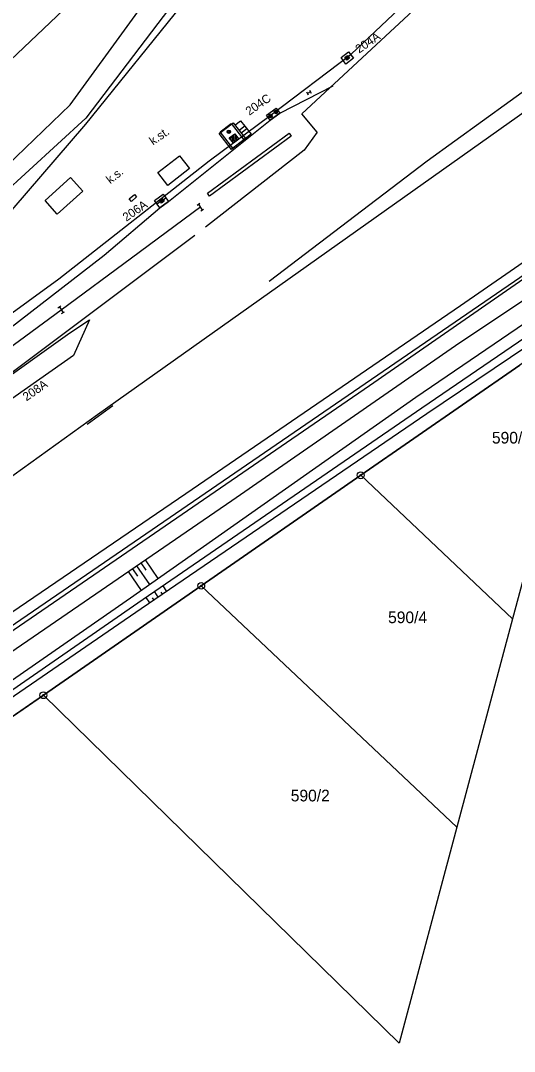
# Model space of a CAD drawing. Extents: x -469926 to -462499, y -1098642 to -1092733.
# Drawn here: x -467774.2 to -467702.3, y -1097152.6 to -1097002.4 of the extents above; entities that cross this region are included whole.
import ezdxf

# ---------------------------------------------------------------- set-up
doc = ezdxf.new("R2010")
doc.units = 0
for name, color, linetype in [('Vrstva 1', 7, 'Continuous'), ('Vrstva 10', 7, 'Continuous'), ('Vrstva 11', 7, 'Continuous'), ('Vrstva 12', 7, 'Continuous'), ('Vrstva 13', 7, 'Continuous'), ('Vrstva 18', 7, 'Continuous'), ('Vrstva 20', 7, 'Continuous'), ('Vrstva 24', 7, 'Continuous'), ('Vrstva 38', 7, 'Continuous'), ('Vrstva 42', 7, 'Continuous'), ('Vrstva 44', 7, 'Continuous'), ('Vrstva 46', 7, 'Continuous'), ('Vrstva 48', 7, 'Continuous'), ('Vrstva 50', 7, 'Continuous'), ('Vrstva 51', 7, 'Continuous'), ('Vrstva 52', 7, 'Continuous'), ('Vrstva 58', 7, 'Continuous'), ('Vrstva 6', 7, 'Continuous'), ('Vrstva 62', 7, 'Continuous'), ('Vrstva 7', 7, 'Continuous'), ('Vrstva 8', 7, 'Continuous'), ('Vrstva 9', 7, 'Continuous')]:
    doc.layers.add(name, color=color, linetype=linetype)

msp = doc.modelspace()

# ---------------------------------------------------------------- linework, layer by layer
at = {"layer": 'Vrstva 1'}
for p, q in [((-467724.66, -1097068.66), (-467701.48, -1097052.6)), ((-467694.41, -1097059.22), (-467702.53, -1097089.6)), ((-467747.92, -1097084.78), (-467724.66, -1097068.66)), ((-467724.66, -1097068.66), (-467702.53, -1097089.6)), ((-467770.93, -1097100.72), (-467747.92, -1097084.78)), ((-467747.92, -1097084.78), (-467710.65, -1097119.98)), ((-467702.53, -1097089.6), (-467710.65, -1097119.98)), ((-467793.76, -1097116.47), (-467770.93, -1097100.72)), ((-467719.06, -1097151.43), (-467770.93, -1097100.72)), ((-467710.65, -1097119.98), (-467719.06, -1097151.43))]:
    msp.add_line(p, q, dxfattribs=at)
msp.add_lwpolyline([(-467898.21, -1097138.03), (-467875.88, -1097122.7), (-467861.69, -1097112.83), (-467848.71, -1097103.57), (-467831.16, -1097090.7), (-467812.77, -1097077.18), (-467810.6, -1097075.59), (-467805.15, -1097071.58), (-467794.48, -1097063.73), (-467790.34, -1097060.72), (-467784.03, -1097056.09), (-467776.97, -1097050.9), (-467768.32, -1097044.54), (-467758.07, -1097036.98), (-467747.98, -1097029.51)], dxfattribs=at)
at = {"layer": 'Vrstva 10'}
msp.add_lwpolyline([(-467598.73, -1096982.29), (-467649.9, -1097017.76), (-467674.64, -1097034.59), (-467690.63, -1097045.08), (-467701.48, -1097052.6), (-467724.66, -1097068.66), (-467747.92, -1097084.78), (-467770.93, -1097100.72), (-467793.76, -1097116.47), (-467815.79, -1097131.29), (-467870.41, -1097169.38), (-467873.68, -1097171.54), (-467876.44, -1097173.68), (-467891.79, -1097184.36), (-467920.81, -1097204.53), (-467935.93, -1097215.1), (-467938.26, -1097219.13)], dxfattribs=at)
at = {"layer": 'Vrstva 11'}
for p, q in [((-467726.86, -1097007.96), (-467726.81, -1097007.63)), ((-467726.7, -1097008.18), (-467726.59, -1097007.48)), ((-467726.49, -1097008.02), (-467726.43, -1097007.69)), ((-467737.26, -1097015.8), (-467736.94, -1097015.48)), ((-467737.13, -1097015.94), (-467736.8, -1097015.61)), ((-467738.04, -1097016.39), (-467737.72, -1097016.06)), ((-467737.91, -1097016.52), (-467737.59, -1097016.2)), ((-467753.89, -1097028.78), (-467753.84, -1097028.46)), ((-467753.73, -1097029), (-467753.62, -1097028.3)), ((-467753.52, -1097028.84), (-467753.46, -1097028.51))]:
    msp.add_line(p, q, dxfattribs=at)
for points in [[(-467726.99, -1097007.77), (-467726.59, -1097007.48), (-467726.3, -1097007.89), (-467726.7, -1097008.18)], [(-467754.73, -1097028.61), (-467753.48, -1097027.69), (-467752.68, -1097028.75), (-467753.95, -1097029.68)], [(-467754.02, -1097028.59), (-467753.62, -1097028.3), (-467753.33, -1097028.71), (-467753.73, -1097029)]]:
    msp.add_lwpolyline(points, close=True, dxfattribs=at)
for points in [[(-467726.99, -1097007.77), (-467726.59, -1097007.48), (-467726.3, -1097007.89), (-467726.7, -1097008.18), (-467726.99, -1097007.77)], [(-467754.02, -1097028.59), (-467753.62, -1097028.3), (-467753.33, -1097028.71), (-467753.73, -1097029), (-467754.02, -1097028.59)]]:
    msp.add_lwpolyline(points, dxfattribs=at)
for centre in [(-467737.03, -1097015.71), (-467737.81, -1097016.3)]:
    msp.add_circle(centre, 0.25, dxfattribs=at)
at = {"layer": 'Vrstva 12'}
for p, q in [((-467732.55, -1097012.79), (-467732.32, -1097013.23)), ((-467731.99, -1097012.77), (-467732.43, -1097013.01)), ((-467732.21, -1097012.89), (-467732.21, -1097012.89)), ((-467732.11, -1097012.55), (-467731.88, -1097012.99)), ((-467753.88, -1097028.79), (-467754.29, -1097029.08)), ((-467753.88, -1097028.79), (-467753.82, -1097028.45)), ((-467753.72, -1097028.99), (-467753.61, -1097028.31)), ((-467753.51, -1097028.83), (-467753.46, -1097028.52)), ((-467753.48, -1097028.51), (-467753.07, -1097028.21))]:
    msp.add_line(p, q, dxfattribs=at)
for points in [[(-467727.53, -1097007.79), (-467726.46, -1097006.96), (-467725.73, -1097007.89), (-467726.81, -1097008.75)], [(-467738.38, -1097016.18), (-467736.98, -1097015.17), (-467736.46, -1097015.89), (-467737.85, -1097016.91)], [(-467754.02, -1097028.59), (-467753.62, -1097028.3), (-467753.33, -1097028.71), (-467753.73, -1097029)]]:
    msp.add_lwpolyline(points, close=True, dxfattribs=at)
msp.add_lwpolyline([(-467754.02, -1097028.59), (-467753.62, -1097028.3), (-467753.33, -1097028.71), (-467753.73, -1097029), (-467754.02, -1097028.59)], dxfattribs=at)
at = {"layer": 'Vrstva 13'}
for points in [[(-467802.85, -1097045.05), (-467778.86, -1097026.06), (-467767.03, -1097014.66), (-467748.46, -1096989.12), (-467732.01, -1096971.77), (-467726.04, -1096964.85), (-467718.83, -1096952.49), (-467714.51, -1096946.05), (-467710.83, -1096942.96), (-467706.56, -1096941.13)], [(-467706.05, -1096944.75), (-467708.26, -1096945.83), (-467712.22, -1096948.85), (-467715.78, -1096954.14), (-467723.27, -1096967.26), (-467729.44, -1096973.81), (-467745.61, -1096991.4), (-467764.75, -1097016.61), (-467777.11, -1097027.98), (-467791.89, -1097040.16), (-467791.22, -1097041.16)], [(-467900, -1097180.6), (-467897.17, -1097176.71), (-467889.34, -1097169.18), (-467875.61, -1097159.42), (-467858.94, -1097148.38), (-467843.47, -1097138.96), (-467822.08, -1097123.44), (-467793.53, -1097103.7), (-467762.79, -1097082.62), (-467723.39, -1097055.6), (-467688.2, -1097031.21), (-467649.59, -1097004.79), (-467608.42, -1096976.41)]]:
    msp.add_lwpolyline(points, dxfattribs=at)
at = {"layer": 'Vrstva 18'}
for p, q in [((-467745.14, -1097018.61), (-467743.56, -1097017.39)), ((-467743.56, -1097017.39), (-467741.72, -1097019.76)), ((-467743.3, -1097020.98), (-467745.14, -1097018.61)), ((-467743.97, -1097018.36), (-467744.02, -1097018.8)), ((-467743.77, -1097018.38), (-467743.83, -1097018.83)), ((-467743.82, -1097019.49), (-467743.03, -1097018.88)), ((-467743.14, -1097018.96), (-467743.29, -1097020.18)), ((-467742.94, -1097019), (-467743.09, -1097020.19)), ((-467743.03, -1097018.88), (-467742.42, -1097019.67)), ((-467743.21, -1097020.28), (-467743.82, -1097019.49)), ((-467743.58, -1097019.3), (-467743.64, -1097019.73)), ((-467743.36, -1097019.13), (-467743.46, -1097019.96)), ((-467741.72, -1097019.76), (-467743.3, -1097020.98)), ((-467742.42, -1097019.67), (-467743.21, -1097020.28)), ((-467742.77, -1097019.22), (-467742.86, -1097020.02)), ((-467742.59, -1097019.45), (-467742.64, -1097019.84)), ((-467748.52, -1097029.29), (-467748.1, -1097029.02)), ((-467748.31, -1097029.16), (-467747.77, -1097030)), ((-467747.98, -1097030.13), (-467747.56, -1097029.86)), ((-467768.8, -1097044.26), (-467768.38, -1097043.99)), ((-467768.59, -1097044.12), (-467768.06, -1097044.97)), ((-467768.27, -1097045.1), (-467767.85, -1097044.83))]:
    msp.add_line(p, q, dxfattribs=at)
msp.add_lwpolyline([(-467742.42, -1097019.67), (-467743.21, -1097020.28), (-467743.82, -1097019.49), (-467743.03, -1097018.88)], close=True, dxfattribs=at)
msp.add_circle((-467743.89, -1097018.59), 0.25, dxfattribs=at)
msp.add_circle((-467743.89, -1097018.59), 0.25, dxfattribs=at)
at = {"layer": 'Vrstva 20'}
msp.add_lwpolyline([(-467898.53, -1097177.25), (-467898.92, -1097172.7), (-467750.16, -1097071.31), (-467710.1, -1097043.92), (-467659.44, -1097008.91), (-467601.25, -1096969.18), (-467576.17, -1096956.63), (-467559.87, -1096944.52), (-467546.18, -1096931.64), (-467506.1, -1096903.82), (-467451.19, -1096865.6), (-467389.34, -1096822.85), (-467331.14, -1096782.86), (-467269.83, -1096740.82), (-467245.75, -1096727.72), (-467237.39, -1096726.88), (-467228.65, -1096727.98), (-467203.72, -1096744.02), (-467183.73, -1096749.88), (-467175.02, -1096748.65), (-467161.6, -1096742.85), (-467144.51, -1096733.78)], dxfattribs=at)
at = {"layer": 'Vrstva 24'}
for centre, radius in [((-467724.66, -1097068.66), 0.5), ((-467724.66, -1097068.66), 0.1), ((-467747.92, -1097084.78), 0.5), ((-467747.92, -1097084.78), 0.1), ((-467770.93, -1097100.72), 0.5), ((-467770.93, -1097100.72), 0.1)]:
    msp.add_circle(centre, radius, dxfattribs=at)
at = {"layer": 'Vrstva 38'}
msp.add_lwpolyline([(-467746.99, -1097027.56), (-467735.1, -1097018.81), (-467734.81, -1097019.22), (-467746.69, -1097027.96)], close=True, dxfattribs=at)
at = {"layer": 'Vrstva 42'}
for p, q in [((-467729.46, -1096973.78), (-467764.79, -1097017.49)), ((-467764.79, -1097017.49), (-467795.77, -1097053.48))]:
    msp.add_line(p, q, dxfattribs=at)
at = {"layer": 'Vrstva 44'}
for p, q in [((-467705.49, -1096990.19), (-467733.24, -1097015.96)), ((-467731.02, -1097018.67), (-467733.24, -1097015.96)), ((-467731.02, -1097018.67), (-467732.92, -1097021.28)), ((-467732.92, -1097021.28), (-467747.28, -1097032.5)), ((-467813.71, -1097116.75), (-467689.92, -1097031.93)), ((-467785, -1097060.75), (-467748.87, -1097033.69)), ((-467764.53, -1097061.2), (-467760.78, -1097058.48))]:
    msp.add_line(p, q, dxfattribs=at)
at = {"layer": 'Vrstva 46'}
for p, q in [((-467763.03, -1097059.8), (-467659.81, -1096986.55)), ((-467791.77, -1097080.48), (-467763.03, -1097059.8))]:
    msp.add_line(p, q, dxfattribs=at)
at = {"layer": 'Vrstva 48'}
for points in [[(-467757.34, -1097081.85), (-467755.46, -1097084.58)], [(-467756.72, -1097081.43), (-467755.97, -1097082.52)], [(-467756.1, -1097081.01), (-467754.24, -1097083.72)], [(-467758.57, -1097082.7), (-467756.69, -1097085.45)], [(-467757.95, -1097082.28), (-467757.2, -1097083.37)], [(-467752.93, -1097085.59), (-467753.47, -1097084.8)], [(-467755.41, -1097087.28), (-467755.94, -1097086.5)], [(-467754.79, -1097086.86), (-467755, -1097086.55)], [(-467754.17, -1097086.44), (-467754.7, -1097085.65)], [(-467753.55, -1097086.01), (-467753.76, -1097085.7)]]:
    msp.add_lwpolyline(points, dxfattribs=at)
at = {"layer": 'Vrstva 51'}
for p, q in [((-467726.06, -1097007.27), (-467704.11, -1096986.5)), ((-467714.99, -1097022.85), (-467689.29, -1097004.23)), ((-467737.84, -1097016.22), (-467726.06, -1097007.27)), ((-467746.77, -1097022.85), (-467737.84, -1097016.22)), ((-467768.67, -1097040.05), (-467746.77, -1097022.85)), ((-467738.02, -1097040.39), (-467714.99, -1097022.85)), ((-467802.9, -1097064.86), (-467768.67, -1097040.05))]:
    msp.add_line(p, q, dxfattribs=at)
at = {"layer": 'Vrstva 52'}
msp.add_line((-467850.81, -1097079.37), (-467762.55, -1096995.65), dxfattribs=at)
at = {"layer": 'Vrstva 58'}
msp.add_lwpolyline([(-467898.53, -1097177.25), (-467898.92, -1097172.7), (-467750.16, -1097071.31), (-467710.1, -1097043.92), (-467659.44, -1097008.91), (-467601.25, -1096969.18), (-467576.17, -1096956.63), (-467559.87, -1096944.52), (-467546.18, -1096931.64), (-467506.1, -1096903.82), (-467451.19, -1096865.6), (-467389.34, -1096822.85), (-467331.14, -1096782.86), (-467269.83, -1096740.82), (-467245.75, -1096727.72), (-467237.39, -1096726.88), (-467228.65, -1096727.98), (-467203.72, -1096744.02)], dxfattribs=at)
at = {"layer": 'Vrstva 6'}
for p, q in [((-467743, -1097017.61), (-467742.19, -1097016.99)), ((-467742.19, -1097016.99), (-467741.57, -1097017.77)), ((-467741.58, -1097017.76), (-467742.39, -1097018.39)), ((-467741.27, -1097018.16), (-467742.07, -1097018.78)), ((-467740.96, -1097018.55), (-467741.76, -1097019.18)), ((-467741.57, -1097017.77), (-467740.64, -1097018.94)), ((-467740.64, -1097018.94), (-467741.45, -1097019.56))]:
    msp.add_line(p, q, dxfattribs=at)
for points in [[(-467745.31, -1097018.86), (-467743.27, -1097017.27), (-467741.45, -1097019.56), (-467743.49, -1097021.16)], [(-467754.22, -1097024.54), (-467751.06, -1097022.09), (-467749.62, -1097023.97), (-467752.77, -1097026.42)], [(-467770.66, -1097028.6), (-467766.96, -1097025.27), (-467765.18, -1097027.27), (-467768.92, -1097030.59)]]:
    msp.add_lwpolyline(points, close=True, dxfattribs=at)
at = {"layer": 'Vrstva 62'}
for points in [[(-467900, -1097189.6), (-467894.24, -1097182.87), (-467882.83, -1097172.91), (-467869.21, -1097162.52), (-467845.95, -1097146.5), (-467804.95, -1097118.93), (-467758.24, -1097086.54), (-467716.62, -1097057.29), (-467681.46, -1097033.32), (-467638.85, -1097003.12), (-467602.19, -1096978.67)], [(-467601.24, -1096980.54), (-467636.68, -1097004.58), (-467680.68, -1097034.92), (-467715.73, -1097058.9), (-467757.14, -1097087.33), (-467804.1, -1097119.81), (-467845.84, -1097148.27), (-467871.48, -1097165.62), (-467881.85, -1097173.64), (-467885.08, -1097176.19), (-467892.71, -1097183.28), (-467900, -1097191.69)], [(-467599.91, -1096981.34), (-467635.57, -1097005.53), (-467680.79, -1097036.66), (-467715.02, -1097059.71), (-467756.65, -1097088.13), (-467804.06, -1097120.62), (-467845.86, -1097149.5), (-467873.73, -1097168.23), (-467884.8, -1097176.9), (-467891.81, -1097183.48), (-467900, -1097194.03)], [(-467900, -1097186), (-467891.99, -1097177.18), (-467881.68, -1097168.02), (-467865.48, -1097155.8), (-467846.47, -1097143.77), (-467829.81, -1097132.13), (-467789.04, -1097103.58), (-467743.45, -1097072.34), (-467710.23, -1097049.32), (-467679.52, -1097028.9), (-467647.36, -1097006.29), (-467617.98, -1096985.44)], [(-467816.18, -1097075.98), (-467789.82, -1097057.3), (-467778.61, -1097049.41), (-467777.62, -1097048.57), (-467762.06, -1097036.58), (-467753.95, -1097029.68), (-467752.68, -1097028.75), (-467737.85, -1097016.91), (-467736.46, -1097015.89), (-467728.66, -1097011.88)]]:
    msp.add_lwpolyline(points, dxfattribs=at)
msp.add_lwpolyline([(-467840.04, -1097102.41), (-467817.9, -1097084.77), (-467797.57, -1097069.94), (-467789.42, -1097064.1), (-467778.89, -1097056.32), (-467767.07, -1097047.91), (-467764.2, -1097045.99), (-467766.55, -1097051.2), (-467787.68, -1097066.02), (-467795.79, -1097072.45), (-467810.55, -1097083.05), (-467816.17, -1097086.88)], close=True, dxfattribs=at)
at = {"layer": 'Vrstva 8'}
msp.add_line((-467757.72, -1097028.43), (-467757.72, -1097028.43), dxfattribs=at)
msp.add_lwpolyline([(-467758.1, -1097028.75), (-467758.42, -1097028.36), (-467757.66, -1097027.72), (-467757.34, -1097028.1), (-467758.1, -1097028.75)], dxfattribs=at)

# ---------------------------------------------------------------- texts
at = {"layer": 'Vrstva 11'}
for s, p in [('204A', (-467724.9, -1097007.21)), ('204C', (-467740.91, -1097016.27)), ('206A', (-467758.84, -1097031.72)), ('208A', (-467773.39, -1097057.9))]:
    msp.add_text(s, height=1.25, rotation=34.5693, dxfattribs=at).set_placement(p)
at = {"layer": 'Vrstva 50'}
for s, p in [('590/1', (-467705.53, -1097064.04)), ('590/4', (-467720.67, -1097090.22)), ('590/2', (-467734.86, -1097116.2))]:
    msp.add_text(s, height=1.7, dxfattribs=at).set_placement(p)
at = {"layer": 'Vrstva 7'}
msp.add_text('k.st.', height=1.25, rotation=34.6915, dxfattribs=at).set_placement((-467754.95, -1097020.6))
at = {"layer": 'Vrstva 9'}
msp.add_text('k.s.', height=1.25, rotation=38.0883, dxfattribs=at).set_placement((-467761.18, -1097026.25))

doc.saveas('drawing.dxf')
